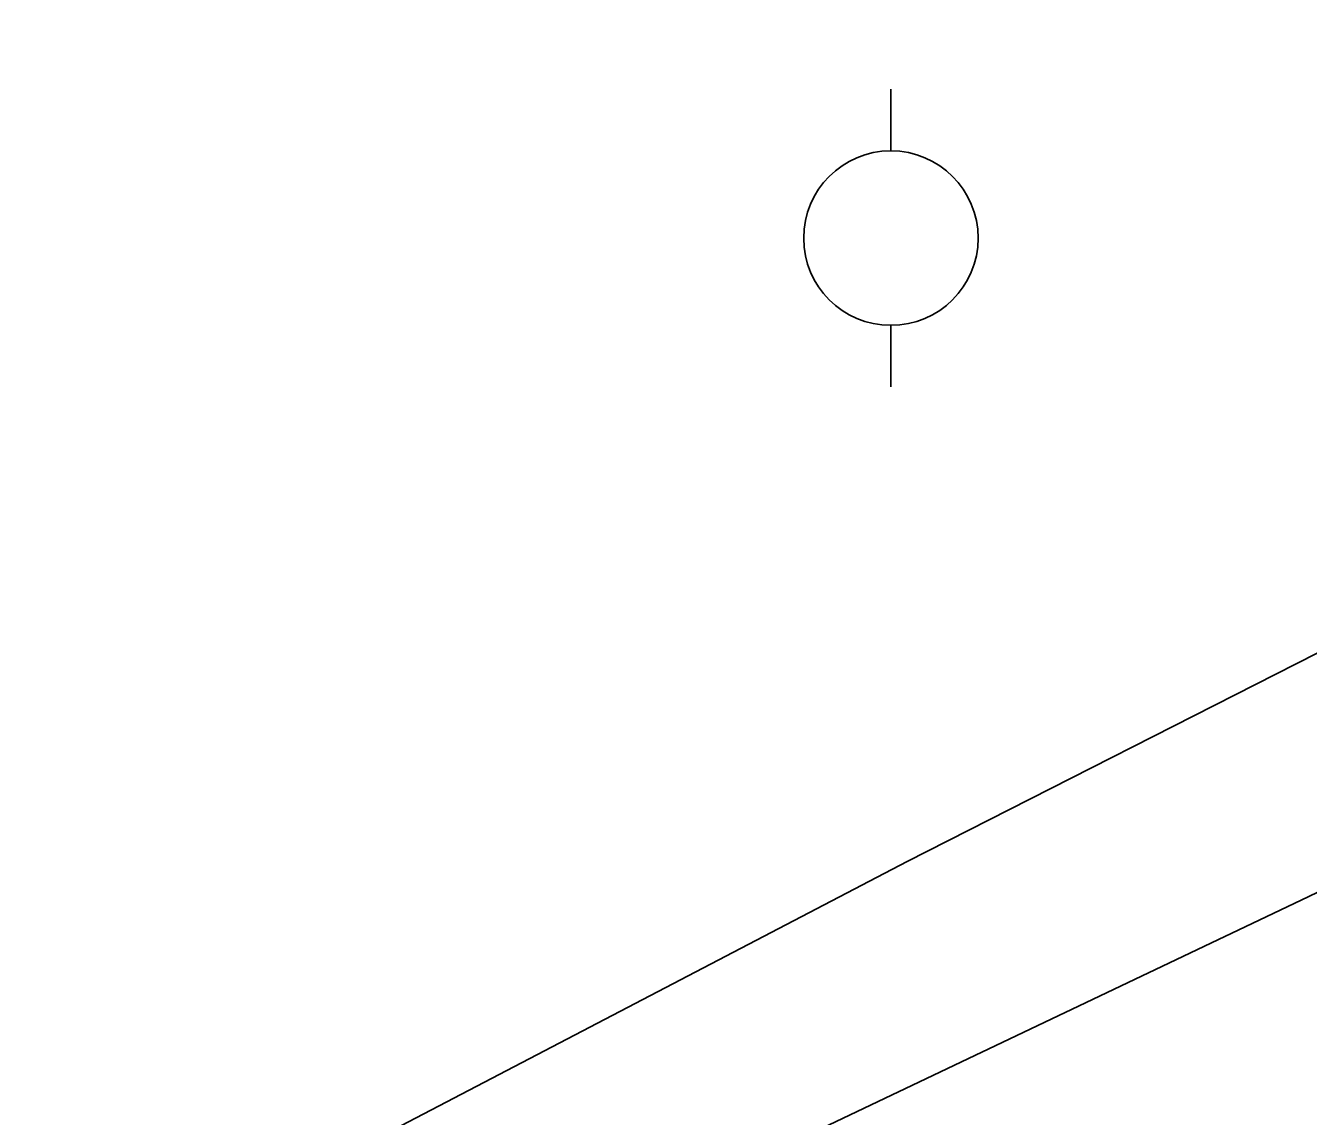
# Model space of a CAD drawing. Extents: x 2145380 to 2156929, y 139568 to 149130.
# Drawn here: x 2155824.28 to 2155853.69, y 143286.07 to 143311.08 of the extents above; entities that cross this region are included whole.
import ezdxf

# ---------------------------------------------------------------- set-up
doc = ezdxf.new("R2010")
doc.units = 0
doc.layers.add('TOPO_Flowline', color=7, linetype='Continuous')
doc.layers.add('TOPO_Power Pole', color=7, linetype='Continuous')

# ---------------------------------------------------------------- blocks, each defined once
blk = doc.blocks.new('POWPOL')
at = {"layer": 'TOPO_Power Pole'}
for p, q in [((0, 10.16), (0, 17.34)), ((0, -10.16), (0, -17.34))]:
    blk.add_line(p, q, dxfattribs=at)
blk.add_circle((0, 0), 10.16, dxfattribs=at)

msp = doc.modelspace()

# ---------------------------------------------------------------- linework, layer by layer
at = {"layer": 'TOPO_Flowline'}
for points in [[(2156141.951, 143362.462), (2156129.983, 143363), (2156074.895, 143361.826), (2156054.536, 143359.679), (2156031.878, 143356.833), (2156028.884, 143356.216), (2156019.037, 143354.043), (2156016.5, 143353.656), (2156011.322, 143355.127), (2156005.114, 143356.792), (2155996.38, 143355.608), (2155989.101, 143353.953), (2155950.533, 143336.835), (2155906.101, 143320.158), (2155862.261, 143300.951), (2155844.489, 143291.914), (2155831.387, 143285.076), (2155825.491, 143281.188), (2155811.723, 143272.475), (2155797.05, 143264.118), (2155780.735, 143254.657), (2155747.653, 143238.601), (2155705.039, 143215.583)], [(2156013.396, 143352.426), (2156011.641, 143350.564), (2156003.811, 143347.663), (2155974.862, 143337.878), (2155937.761, 143327.527), (2155898.335, 143311.38), (2155877.299, 143302.552), (2155853.684, 143291.101), (2155825.67, 143277.771), (2155811.726, 143268.94), (2155787.933, 143252.592), (2155772.158, 143242.641), (2155737.322, 143223.451), (2155690.092, 143198.025)]]:
    msp.add_lwpolyline(points, dxfattribs=at)

# ---------------------------------------------------------------- block references
at = {"layer": 'TOPO_Power Pole', "xscale": 0.19685000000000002, "yscale": 0.19685000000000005}
msp.add_blockref('POWPOL', (2155844.118, 143306.206), dxfattribs=at)

doc.saveas('drawing.dxf')
